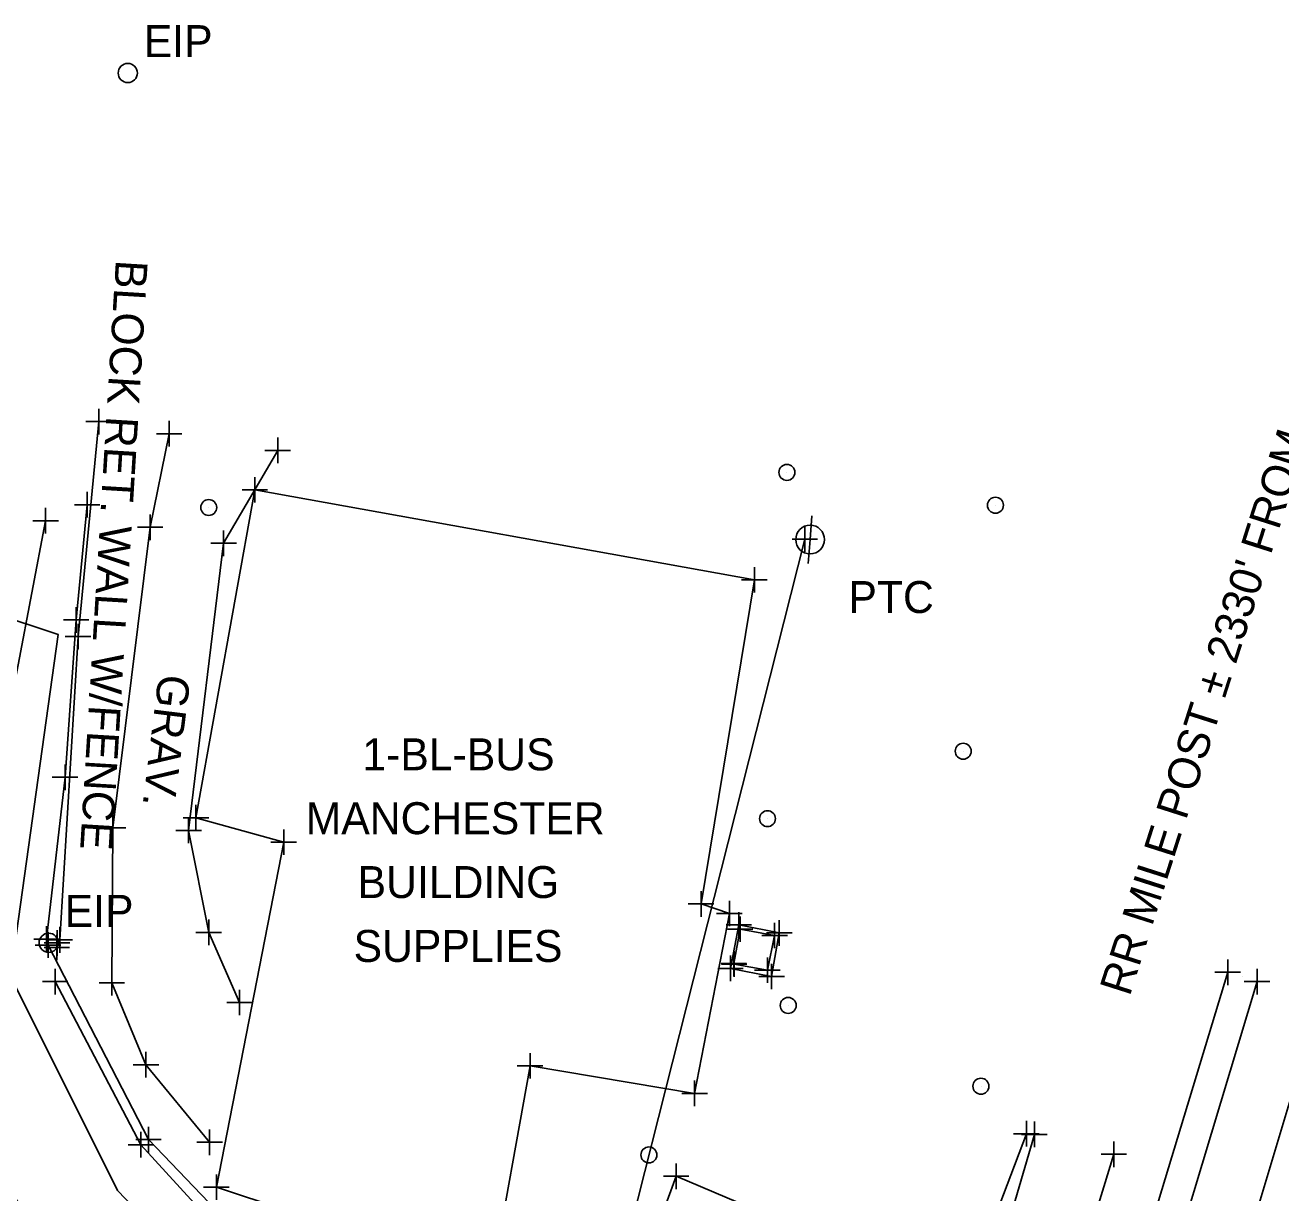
# Model space of a CAD drawing. Extents: x 0 to 1944463, y 0 to 420651.
# Drawn here: x 1943048.2 to 1943244.8, y 417728.5 to 417911.4 of the extents above; entities that cross this region are included whole.
import ezdxf

# ---------------------------------------------------------------- set-up
doc = ezdxf.new("R2010")
doc.units = 0
for name, color, linetype in [('Default', 7, 'Continuous'), ('SUR - DTM - Breaklines', 7, 'Continuous'), ('SUR - DTM - Breaklines - Points - Locators', 7, 'Continuous'), ('SUR - DTM - Spot Points - Locators', 7, 'Continuous'), ('SUR - NON-TRAN - Buildings', 7, 'Continuous'), ('SUR - NON-TRAN - Buildings - Points - Locators', 7, 'Continuous'), ('SUR - NON-TRAN - Buildings Text', 7, 'Continuous'), ('SUR - NON-TRAN - Features', 7, 'Continuous'), ('SUR - NON-TRAN - Features - Points - Locators', 7, 'Continuous'), ('SUR - NON-TRAN - Features Text', 7, 'Continuous'), ('SUR - PROPERTY - Property Markers', 7, 'Continuous'), ('SUR - TR-CTRL - Signal and Devices Text', 7, 'Continuous'), ('SUR - TRAN - Features', 7, 'Continuous'), ('SUR - TRAN - Features - Points - Locators', 7, 'Continuous'), ('SUR - TRAN - Features Text', 7, 'Continuous'), ('SUR - TRAN - Railroads', 7, 'Continuous'), ('SUR - TRAN - Railroads - Points - Locators', 7, 'Continuous'), ('SUR - UTL - Overhead Wire Crossings', 7, 'Continuous'), ('SUR - UTL - Overhead Wire Crossings - Points - Locators', 7, 'Continuous'), ('SUR - UTL - Poles and Miscellaneous', 7, 'Continuous'), ('SUR - UTL - Poles and Miscellaneous Text', 7, 'Continuous'), ('SUR - VEG - Features', 7, 'Continuous')]:
    doc.layers.add(name, color=color, linetype=linetype)

msp = doc.modelspace()

# ---------------------------------------------------------------- linework, layer by layer
at = {"layer": 'Default'}
msp.add_line((1943238.79, 417762.32), (1943238.79, 417762.32), dxfattribs=at)
at = {"layer": 'SUR - DTM - Breaklines'}
for points in [[(1943051.58, 417768.26), (1943054.46, 417793.58), (1943056.2, 417818.22), (1943057.93, 417836.26)], [(1943051.42, 417833.76), (1943045, 417799.92), (1943039.65, 417768.04), (1943038.19, 417734.22), (1943040.9, 417721.16), (1943045.18, 417714.04)], [(1943290.43, 417770.7), (1943269.7, 417778.71), (1943258.64, 417784.26), (1943240.48, 417723.74), (1943224.66, 417674.51), (1943205.01, 417611.61), (1943196.83, 417579.35), (1943201.02, 417573.61), (1943205.17, 417563.86), (1943203.94, 417555.39), (1943214.89, 417551.63), (1943226.43, 417553.1), (1943235.85, 417553.28), (1943243.63, 417549.95), (1943254.91, 417542.57), (1943261.42, 417529.42), (1943265.52, 417520.34), (1943269.65, 417510.28)], [(1943159.22, 417764.35), (1943164.42, 417763.38), (1943165.56, 417768.81), (1943160.17, 417769.81), (1943159.17, 417764.44)], [(1943148.59, 417595.6), (1943148.62, 417618.67), (1943148, 417634.85), (1943135.15, 417656.92), (1943126.83, 417667.19), (1943106.87, 417691.1), (1943092.65, 417707.26), (1943066.34, 417736.05), (1943052.91, 417761.6)], [(1943206.22, 417737.68), (1943189.45, 417680.31), (1943184.43, 417667.15), (1943177.5, 417633.19), (1943165.3, 417596.44), (1943165.85, 417592.65), (1943165.81, 417581.13)], [(1943172.66, 417569.65), (1943179.81, 417596.27), (1943177.09, 417600.36), (1943176.81, 417606.09), (1943180.65, 417609.77), (1943192.09, 417647.26), (1943205.1, 417690.28), (1943218.66, 417734.56)]]:
    msp.add_lwpolyline(points, dxfattribs=at)
at = {"layer": 'SUR - DTM - Breaklines - Points - Locators'}
for p, q in [((1943057.93, 417836.26), (1943057.93, 417838.26)), ((1943051.42, 417833.76), (1943051.42, 417835.76)), ((1943057.93, 417836.26), (1943055.93, 417836.26)), ((1943057.93, 417836.26), (1943059.93, 417836.26)), ((1943057.93, 417836.26), (1943057.93, 417834.26)), ((1943051.42, 417833.76), (1943049.42, 417833.76)), ((1943051.42, 417833.76), (1943053.42, 417833.76)), ((1943051.42, 417833.76), (1943051.42, 417831.76)), ((1943056.2, 417818.22), (1943056.2, 417820.22)), ((1943056.2, 417818.22), (1943054.2, 417818.22)), ((1943056.2, 417818.22), (1943058.2, 417818.22)), ((1943056.2, 417818.22), (1943056.2, 417816.22)), ((1943054.46, 417793.58), (1943054.46, 417795.58)), ((1943054.46, 417793.58), (1943052.46, 417793.58)), ((1943054.46, 417793.58), (1943056.46, 417793.58)), ((1943054.46, 417793.58), (1943054.46, 417791.58)), ((1943160.17, 417769.81), (1943160.17, 417771.81)), ((1943165.56, 417768.81), (1943165.56, 417770.81)), ((1943051.58, 417768.26), (1943051.58, 417770.26)), ((1943160.17, 417769.81), (1943158.17, 417769.81)), ((1943160.17, 417769.81), (1943162.17, 417769.81)), ((1943160.17, 417769.81), (1943160.17, 417767.81)), ((1943165.56, 417768.81), (1943163.56, 417768.81)), ((1943165.56, 417768.81), (1943167.56, 417768.81)), ((1943165.56, 417768.81), (1943165.56, 417766.81)), ((1943051.58, 417768.26), (1943049.58, 417768.26)), ((1943051.58, 417768.26), (1943053.58, 417768.26)), ((1943051.58, 417768.26), (1943051.58, 417766.26)), ((1943159.17, 417764.44), (1943159.17, 417766.44)), ((1943159.22, 417764.35), (1943159.22, 417766.35)), ((1943164.42, 417763.38), (1943164.42, 417765.38)), ((1943052.91, 417761.6), (1943052.91, 417763.6)), ((1943159.17, 417764.44), (1943157.17, 417764.44)), ((1943159.22, 417764.35), (1943157.22, 417764.35)), ((1943159.17, 417764.44), (1943161.17, 417764.44)), ((1943159.17, 417764.44), (1943159.17, 417762.44)), ((1943159.22, 417764.35), (1943161.22, 417764.35)), ((1943159.22, 417764.35), (1943159.22, 417762.35)), ((1943164.42, 417763.38), (1943162.42, 417763.38)), ((1943164.42, 417763.38), (1943166.42, 417763.38)), ((1943164.42, 417763.38), (1943164.42, 417761.38)), ((1943052.91, 417761.6), (1943050.91, 417761.6)), ((1943052.91, 417761.6), (1943054.91, 417761.6)), ((1943052.91, 417761.6), (1943052.91, 417759.6)), ((1943206.22, 417737.68), (1943206.22, 417739.68)), ((1943066.34, 417736.05), (1943066.34, 417738.05)), ((1943206.22, 417737.68), (1943204.22, 417737.68)), ((1943206.22, 417737.68), (1943208.22, 417737.68)), ((1943206.22, 417737.68), (1943206.22, 417735.68)), ((1943066.34, 417736.05), (1943064.34, 417736.05)), ((1943066.34, 417736.05), (1943068.34, 417736.05)), ((1943066.34, 417736.05), (1943066.34, 417734.05)), ((1943218.66, 417734.56), (1943218.66, 417736.56)), ((1943218.66, 417734.56), (1943216.66, 417734.56)), ((1943218.66, 417734.56), (1943220.66, 417734.56)), ((1943218.66, 417734.56), (1943218.66, 417732.56))]:
    msp.add_line(p, q, dxfattribs=at)
at = {"layer": 'SUR - DTM - Spot Points - Locators'}
for p, q in [((1943167.49, 417841.32), (1943167.49, 417841.32)), ((1943076.96, 417835.82), (1943076.96, 417835.82)), ((1943200.14, 417836.17), (1943200.14, 417836.17)), ((1943195.09, 417797.66), (1943195.09, 417797.66)), ((1943164.45, 417787.1), (1943164.45, 417787.1)), ((1943167.69, 417757.86), (1943167.69, 417757.86)), ((1943197.87, 417745.2), (1943197.87, 417745.2)), ((1943145.89, 417734.44), (1943145.89, 417734.44))]:
    msp.add_line(p, q, dxfattribs=at)
for centre in [(1943167.48, 417841.33), (1943076.95, 417835.83), (1943200.13, 417836.18), (1943195.08, 417797.67), (1943164.44, 417787.11), (1943167.68, 417757.87), (1943197.86, 417745.21), (1943145.88, 417734.45)]:
    msp.add_circle(centre, 1.25, dxfattribs=at)
at = {"layer": 'SUR - NON-TRAN - Buildings'}
for points in [[(1943162.39, 417824.51), (1943154.04, 417773.75), (1943158.47, 417772.25), (1943153.03, 417744.09), (1943127.27, 417748.4), (1943121.28, 417715.1), (1943078.15, 417729.41), (1943088.7, 417783.43), (1943074.95, 417787.26), (1943084.18, 417838.59)], [(1943196.59, 417711.42), (1943150.14, 417731.12), (1943127.76, 417669.68), (1943176.93, 417651.36)]]:
    msp.add_lwpolyline(points, close=True, dxfattribs=at)
at = {"layer": 'SUR - NON-TRAN - Buildings - Points - Locators'}
for p, q in [((1943084.18, 417838.59), (1943084.18, 417840.59)), ((1943084.18, 417838.59), (1943082.18, 417838.59)), ((1943084.18, 417838.59), (1943086.18, 417838.59)), ((1943084.18, 417838.59), (1943084.18, 417836.59)), ((1943162.39, 417824.51), (1943162.39, 417826.51)), ((1943162.39, 417824.51), (1943160.39, 417824.51)), ((1943162.39, 417824.51), (1943164.39, 417824.51)), ((1943162.39, 417824.51), (1943162.39, 417822.51)), ((1943074.95, 417787.26), (1943074.95, 417789.26)), ((1943074.95, 417787.26), (1943072.95, 417787.26)), ((1943074.95, 417787.26), (1943076.95, 417787.26)), ((1943074.95, 417787.26), (1943074.95, 417785.26)), ((1943088.7, 417783.43), (1943088.7, 417785.43)), ((1943088.7, 417783.43), (1943086.7, 417783.43)), ((1943088.7, 417783.43), (1943090.7, 417783.43)), ((1943088.7, 417783.43), (1943088.7, 417781.43)), ((1943154.04, 417773.75), (1943154.04, 417775.75)), ((1943154.04, 417773.75), (1943152.04, 417773.75)), ((1943154.04, 417773.75), (1943156.04, 417773.75)), ((1943154.04, 417773.75), (1943154.04, 417771.75)), ((1943158.47, 417772.25), (1943158.47, 417774.25)), ((1943158.47, 417772.25), (1943156.47, 417772.25)), ((1943158.47, 417772.25), (1943160.47, 417772.25)), ((1943158.47, 417772.25), (1943158.47, 417770.25)), ((1943127.27, 417748.4), (1943127.27, 417750.4)), ((1943127.27, 417748.4), (1943125.27, 417748.4)), ((1943127.27, 417748.4), (1943129.27, 417748.4)), ((1943127.27, 417748.4), (1943127.27, 417746.4)), ((1943153.03, 417744.09), (1943153.03, 417746.09)), ((1943153.03, 417744.09), (1943151.03, 417744.09)), ((1943153.03, 417744.09), (1943155.03, 417744.09)), ((1943153.03, 417744.09), (1943153.03, 417742.09)), ((1943078.15, 417729.41), (1943078.15, 417731.41)), ((1943150.14, 417731.12), (1943150.14, 417733.12)), ((1943078.15, 417729.41), (1943076.15, 417729.41)), ((1943078.15, 417729.41), (1943080.15, 417729.41)), ((1943078.15, 417729.41), (1943078.15, 417727.41)), ((1943150.14, 417731.12), (1943148.14, 417731.12)), ((1943150.14, 417731.12), (1943152.14, 417731.12)), ((1943150.14, 417731.12), (1943150.14, 417729.12))]:
    msp.add_line(p, q, dxfattribs=at)
at = {"layer": 'SUR - NON-TRAN - Features'}
for points in [[(1943053.17, 417766.94), (1943053.2, 417767.65), (1943053.62, 417768.11), (1943056.5, 417815.63), (1943059.73, 417849.28)], [(1943149.25, 417640.47), (1943127.93, 417670.39), (1943108.43, 417691.78), (1943094.66, 417708.53), (1943067.52, 417736.86), (1943051.79, 417767.31)], [(1943204.98, 417737.78), (1943167.54, 417638.89), (1943163.48, 417638.89)]]:
    msp.add_lwpolyline(points, dxfattribs=at)
msp.add_lwpolyline([(1943159.96, 417770.48), (1943166.28, 417769.22), (1943165.08, 417762.4), (1943158.64, 417763.67)], close=True, dxfattribs=at)
at = {"layer": 'SUR - NON-TRAN - Features - Points - Locators'}
for p, q in [((1943059.73, 417849.28), (1943059.73, 417851.28)), ((1943059.73, 417849.28), (1943057.73, 417849.28)), ((1943059.73, 417849.28), (1943061.73, 417849.28)), ((1943059.73, 417849.28), (1943059.73, 417847.28)), ((1943056.5, 417815.63), (1943056.5, 417817.63)), ((1943056.5, 417815.63), (1943054.5, 417815.63)), ((1943056.5, 417815.63), (1943058.5, 417815.63)), ((1943056.5, 417815.63), (1943056.5, 417813.63)), ((1943159.96, 417770.48), (1943159.96, 417772.48)), ((1943166.28, 417769.22), (1943166.28, 417771.22)), ((1943051.79, 417767.31), (1943051.79, 417769.31)), ((1943053.17, 417766.94), (1943053.17, 417768.94)), ((1943053.2, 417767.65), (1943053.2, 417769.65)), ((1943053.62, 417768.11), (1943053.62, 417770.11)), ((1943159.96, 417770.48), (1943157.96, 417770.48)), ((1943159.96, 417770.48), (1943161.96, 417770.48)), ((1943159.96, 417770.48), (1943159.96, 417768.48)), ((1943166.28, 417769.22), (1943164.28, 417769.22)), ((1943166.28, 417769.22), (1943168.28, 417769.22)), ((1943166.28, 417769.22), (1943166.28, 417767.22)), ((1943051.79, 417767.31), (1943049.79, 417767.31)), ((1943053.17, 417766.94), (1943051.17, 417766.94)), ((1943053.2, 417767.65), (1943051.2, 417767.65)), ((1943053.62, 417768.11), (1943051.62, 417768.11)), ((1943051.79, 417767.31), (1943053.79, 417767.31)), ((1943051.79, 417767.31), (1943051.79, 417765.31)), ((1943053.17, 417766.94), (1943055.17, 417766.94)), ((1943053.17, 417766.94), (1943053.17, 417764.94)), ((1943053.2, 417767.65), (1943055.2, 417767.65)), ((1943053.2, 417767.65), (1943053.2, 417765.65)), ((1943053.62, 417768.11), (1943055.62, 417768.11)), ((1943053.62, 417768.11), (1943053.62, 417766.11)), ((1943158.64, 417763.67), (1943158.64, 417765.67)), ((1943158.64, 417763.67), (1943156.64, 417763.67)), ((1943158.64, 417763.67), (1943160.64, 417763.67)), ((1943158.64, 417763.67), (1943158.64, 417761.67)), ((1943165.08, 417762.4), (1943165.08, 417764.4)), ((1943165.08, 417762.4), (1943163.08, 417762.4)), ((1943165.08, 417762.4), (1943167.08, 417762.4)), ((1943165.08, 417762.4), (1943165.08, 417760.4)), ((1943204.98, 417737.78), (1943204.98, 417739.78)), ((1943067.52, 417736.86), (1943067.52, 417738.86)), ((1943204.98, 417737.78), (1943202.98, 417737.78)), ((1943204.98, 417737.78), (1943206.98, 417737.78)), ((1943204.98, 417737.78), (1943204.98, 417735.78)), ((1943067.52, 417736.86), (1943065.52, 417736.86)), ((1943067.52, 417736.86), (1943069.52, 417736.86)), ((1943067.52, 417736.86), (1943067.52, 417734.86))]:
    msp.add_line(p, q, dxfattribs=at)
at = {"layer": 'SUR - PROPERTY - Property Markers'}
for centre in [(1943064.28, 417903.86), (1943051.9, 417767.67)]:
    msp.add_circle(centre, 1.5, dxfattribs=at)
at = {"layer": 'SUR - TRAN - Features'}
for points in [[(1943077.1, 417736.44), (1943067.13, 417748.58), (1943061.78, 417761.42), (1943061.96, 417785.66), (1943067.78, 417832.73), (1943070.76, 417847.39)], [(1943081.78, 417758.32), (1943076.96, 417769.3), (1943073.8, 417785.27), (1943079.28, 417830.22), (1943087.76, 417844.78)]]:
    msp.add_lwpolyline(points, dxfattribs=at)
at = {"layer": 'SUR - TRAN - Features - Points - Locators'}
for p, q in [((1943070.76, 417847.39), (1943070.76, 417849.39)), ((1943070.76, 417847.39), (1943068.76, 417847.39)), ((1943070.76, 417847.39), (1943072.76, 417847.39)), ((1943070.76, 417847.39), (1943070.76, 417845.39)), ((1943087.76, 417844.78), (1943087.76, 417846.78)), ((1943087.76, 417844.78), (1943085.76, 417844.78)), ((1943087.76, 417844.78), (1943089.76, 417844.78)), ((1943087.76, 417844.78), (1943087.76, 417842.78)), ((1943067.78, 417832.73), (1943067.78, 417834.73)), ((1943067.78, 417832.73), (1943065.78, 417832.73)), ((1943067.78, 417832.73), (1943069.78, 417832.73)), ((1943067.78, 417832.73), (1943067.78, 417830.73)), ((1943079.28, 417830.22), (1943079.28, 417832.22)), ((1943079.28, 417830.22), (1943077.28, 417830.22)), ((1943079.28, 417830.22), (1943081.28, 417830.22)), ((1943079.28, 417830.22), (1943079.28, 417828.22)), ((1943061.96, 417785.66), (1943061.96, 417787.66)), ((1943073.8, 417785.27), (1943073.8, 417787.27)), ((1943061.96, 417785.66), (1943059.96, 417785.66)), ((1943061.96, 417785.66), (1943063.96, 417785.66)), ((1943061.96, 417785.66), (1943061.96, 417783.66)), ((1943073.8, 417785.27), (1943071.8, 417785.27)), ((1943073.8, 417785.27), (1943075.8, 417785.27)), ((1943073.8, 417785.27), (1943073.8, 417783.27)), ((1943076.96, 417769.3), (1943076.96, 417771.3)), ((1943076.96, 417769.3), (1943074.96, 417769.3)), ((1943076.96, 417769.3), (1943078.96, 417769.3)), ((1943076.96, 417769.3), (1943076.96, 417767.3)), ((1943061.78, 417761.42), (1943061.78, 417763.42)), ((1943061.78, 417761.42), (1943059.78, 417761.42)), ((1943061.78, 417761.42), (1943063.78, 417761.42)), ((1943061.78, 417761.42), (1943061.78, 417759.42)), ((1943081.78, 417758.32), (1943081.78, 417760.32)), ((1943081.78, 417758.32), (1943079.78, 417758.32)), ((1943081.78, 417758.32), (1943083.78, 417758.32)), ((1943081.78, 417758.32), (1943081.78, 417756.32)), ((1943067.13, 417748.58), (1943067.13, 417750.58)), ((1943067.13, 417748.58), (1943065.13, 417748.58)), ((1943067.13, 417748.58), (1943069.13, 417748.58)), ((1943067.13, 417748.58), (1943067.13, 417746.58)), ((1943077.1, 417736.44), (1943077.1, 417738.44)), ((1943077.1, 417736.44), (1943075.1, 417736.44)), ((1943077.1, 417736.44), (1943079.1, 417736.44)), ((1943077.1, 417736.44), (1943077.1, 417734.44))]:
    msp.add_line(p, q, dxfattribs=at)
at = {"layer": 'SUR - TRAN - Railroads'}
for points in [[(1943093.8, 417289.09), (1943099.68, 417308.96), (1943109.47, 417341.69), (1943118.91, 417373.09), (1943128.73, 417405.59), (1943143.71, 417455.42), (1943175.9, 417562.25), (1943188.11, 417602.58), (1943216.37, 417696.61), (1943236.5, 417763.05)], [(1943098.53, 417287.57), (1943104.56, 417307.63), (1943114.3, 417340.28), (1943123.75, 417371.73), (1943133.57, 417404.59), (1943148.36, 417453.81), (1943180.54, 417560.57), (1943192.93, 417601.39), (1943221.1, 417695.23), (1943241.09, 417761.6)]]:
    msp.add_lwpolyline(points, dxfattribs=at)
at = {"layer": 'SUR - TRAN - Railroads - Points - Locators'}
for p, q in [((1943236.5, 417763.05), (1943236.5, 417765.05)), ((1943236.5, 417763.05), (1943234.5, 417763.05)), ((1943236.5, 417763.05), (1943238.5, 417763.05)), ((1943236.5, 417763.05), (1943236.5, 417761.05)), ((1943241.09, 417761.6), (1943241.09, 417763.6)), ((1943241.09, 417761.6), (1943239.09, 417761.6)), ((1943241.09, 417761.6), (1943243.09, 417761.6)), ((1943241.09, 417761.6), (1943241.09, 417759.6))]:
    msp.add_line(p, q, dxfattribs=at)
at = {"layer": 'SUR - UTL - Overhead Wire Crossings'}
msp.add_lwpolyline([(1943170.29, 417830.89), (1943122.33, 417641.29)], dxfattribs=at)
at = {"layer": 'SUR - UTL - Overhead Wire Crossings - Points - Locators'}
for q in [(1943170.29, 417832.89), (1943168.29, 417830.89), (1943172.29, 417830.89), (1943170.29, 417828.89)]:
    msp.add_line((1943170.29, 417830.89), q, dxfattribs=at)
at = {"layer": 'SUR - UTL - Poles and Miscellaneous'}
for q in [(1943171.4, 417834.55), (1943170.83, 417827.07)]:
    msp.add_line((1943171.11, 417830.81), q, dxfattribs=at)
msp.add_circle((1943171.11, 417830.81), 2.25, dxfattribs=at)
at = {"layer": 'SUR - VEG - Features'}
msp.add_lwpolyline([(1943106.62, 417683.09), (1943098.58, 417653.35), (1943082.42, 417685.1), (1943028.09, 417749.73), (1943043.24, 417819.27), (1943053.36, 417815.96), (1943045.9, 417762.47), (1943062.65, 417728.88)], close=True, dxfattribs=at)

# ---------------------------------------------------------------- texts
at = {"layer": 'SUR - NON-TRAN - Buildings Text'}
for s, p in [('1-BL-BUS ', (1943101.01, 417794.68)), ('MANCHESTER', (1943092.14, 417784.68)), ('BUILDING ', (1943100.27, 417774.68)), ('SUPPLIES', (1943099.64, 417764.68))]:
    msp.add_text(s, height=5, dxfattribs=at).set_placement(p)
at = {"layer": 'SUR - NON-TRAN - Features Text'}
msp.add_text('BLOCK RET. WALL W/FENCE', height=5, rotation=266.5307, dxfattribs=at).set_placement((1943062.42, 417874.68))
at = {"layer": 'SUR - PROPERTY - Property Markers'}
for p in [(1943066.78, 417906.36), (1943054.4, 417770.17)]:
    msp.add_text('EIP', height=5, dxfattribs=at).set_placement(p)
at = {"layer": 'SUR - TR-CTRL - Signal and Devices Text'}
msp.add_text("RR MILE POST ± 2330' FROM ", height=5, rotation=72.2803, dxfattribs=at).set_placement((1943221.13, 417759.15))
at = {"layer": 'SUR - TRAN - Features Text'}
msp.add_text('GRAV.', height=5, rotation=262.9513, dxfattribs=at).set_placement((1943069.15, 417809.88))
at = {"layer": 'SUR - UTL - Poles and Miscellaneous Text'}
msp.add_text('PTC', height=5, dxfattribs=at).set_placement((1943177.11, 417819.31))

doc.saveas('drawing.dxf')
